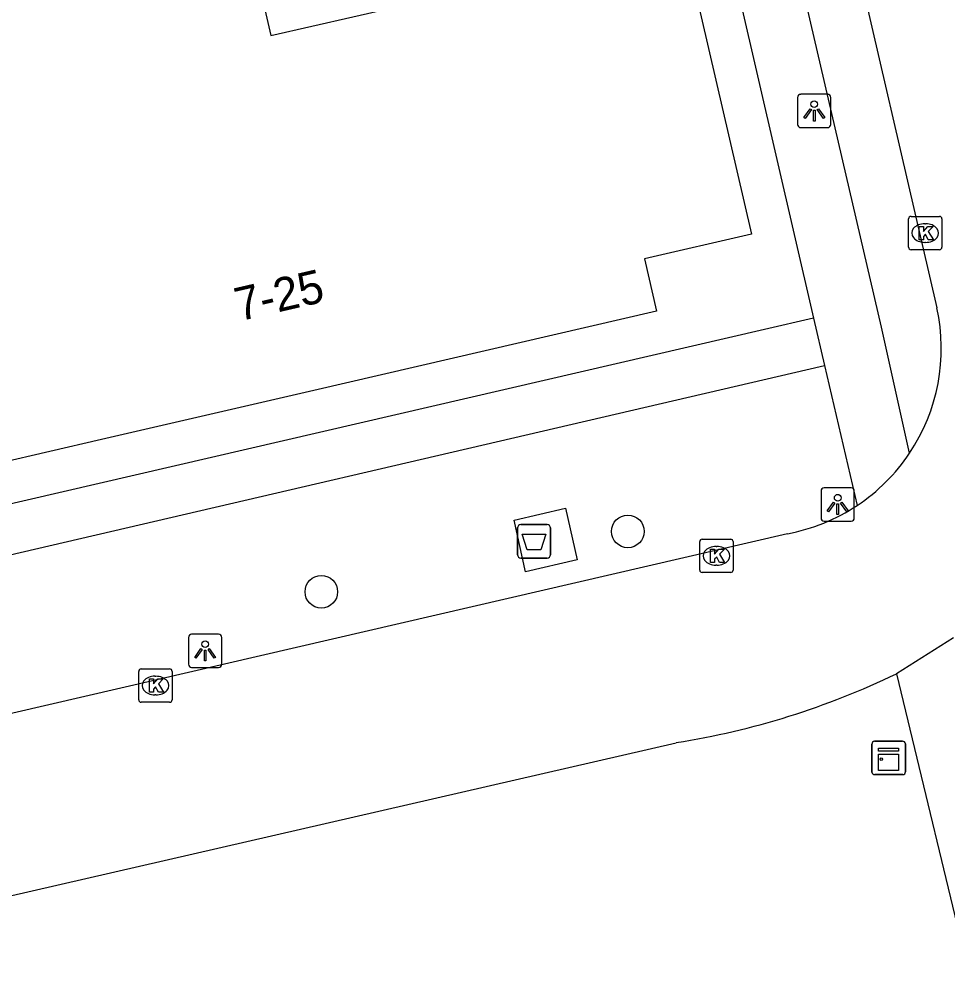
# Model space of a CAD drawing. Extents: x 156414 to 157775, y 382335 to 383765.
# Drawn here: x 156941.17 to 156968.98, y 383012.12 to 383040.96 of the extents above; entities that cross this region are included whole.
import ezdxf

# ---------------------------------------------------------------- set-up
doc = ezdxf.new("R2010")
doc.units = 0
for name, color, linetype in [('IMGEO_Afval_apart_plaats', 7, 'Continuous'), ('IMGEO_Boom', 7, 'Continuous'), ('IMGEO_Kast', 7, 'Continuous'), ('IMGEO_Kolk', 7, 'Continuous'), ('IMGEO_Lichtpunt', 7, 'Continuous'), ('IMGEO_Pand', 7, 'Continuous'), ('IMGEO_Pand_nummerreeks', 7, 'Continuous'), ('IMGEO_Rijbaan_lokaal_gesloten', 7, 'Continuous'), ('IMGEO_Voetpad_gesloten', 7, 'Continuous'), ('IMGEO_Voetpad_open', 7, 'Continuous')]:
    doc.layers.add(name, color=color, linetype=linetype)

msp = doc.modelspace()

# ---------------------------------------------------------------- linework, layer by layer
at = {"layer": 'IMGEO_Afval_apart_plaats'}
for p, q in [((156956.092, 383024.919), (156956.092, 383025.719)), ((156956.092, 383025.719), (156956.092, 383024.919)), ((156956.192, 383025.819), (156956.982, 383025.819)), ((156956.982, 383025.819), (156956.192, 383025.819)), ((156957.082, 383025.719), (156957.082, 383024.919)), ((156957.082, 383024.919), (156957.082, 383025.719)), ((156956.982, 383024.819), (156956.192, 383024.819)), ((156956.192, 383024.819), (156956.982, 383024.819))]:
    msp.add_line(p, q, dxfattribs=at)
msp.add_lwpolyline([(156956.235, 383025.533), (156956.939, 383025.533), (156956.79, 383025.063), (156956.384, 383025.063), (156956.235, 383025.533)], dxfattribs=at)
for centre, start, end in [((156956.192, 383025.719), 90, 180), ((156956.192, 383025.719), 90, 180), ((156956.982, 383025.719), 0, 90), ((156956.982, 383025.719), 360, 90), ((156956.192, 383024.919), 180, 270), ((156956.192, 383024.919), 180, 270), ((156956.982, 383024.919), 270, 0), ((156956.982, 383024.919), 270, 0)]:
    msp.add_arc(centre, 0.1, start, end, dxfattribs=at)
at = {"layer": 'IMGEO_Boom'}
for centre in [(156959.397, 383025.617), (156950.216, 383023.807)]:
    msp.add_circle(centre, 0.489, dxfattribs=at)
at = {"layer": 'IMGEO_Kast'}
for p, q in [((156966.711, 383018.403), (156966.711, 383019.244)), ((156966.711, 383019.244), (156966.711, 383018.403)), ((156966.786, 383019.328), (156967.627, 383019.328)), ((156967.627, 383019.328), (156966.786, 383019.328)), ((156967.711, 383019.253), (156967.711, 383018.412)), ((156967.711, 383018.412), (156967.711, 383019.253)), ((156967.636, 383018.328), (156966.795, 383018.328)), ((156966.795, 383018.328), (156967.636, 383018.328))]:
    msp.add_line(p, q, dxfattribs=at)
for points in [[(156966.906, 383019.118), (156967.506, 383019.118), (156967.506, 383019.033), (156966.906, 383019.033), (156966.906, 383019.118)], [(156966.906, 383018.943), (156967.506, 383018.943), (156967.506, 383018.454), (156966.906, 383018.454), (156966.906, 383018.943)]]:
    msp.add_lwpolyline(points, dxfattribs=at)
msp.add_circle((156966.99, 383018.792), 0.0377, dxfattribs=at)
for centre, start, end in [((156966.789, 383019.25), 92.4484, 184.2845), ((156966.789, 383019.25), 92.4484, 184.2845), ((156967.633, 383019.25), 2.4484, 94.2845), ((156967.633, 383019.25), 2.4484, 94.2845), ((156966.789, 383018.406), 182.4484, 274.2845), ((156966.789, 383018.406), 182.4484, 274.2845), ((156967.633, 383018.406), 272.4484, 4.2845), ((156967.633, 383018.406), 272.4484, 4.2845)]:
    msp.add_arc(centre, 0.0779, start, end, dxfattribs=at)
at = {"layer": 'IMGEO_Kolk'}
for p, q in [((156967.806, 383034.132), (156967.806, 383034.984)), ((156967.881, 383035.058), (156968.733, 383035.058)), ((156968.294, 383034.838), (156968.319, 383034.838)), ((156968.807, 383034.984), (156968.807, 383034.132)), ((156968.317, 383034.278), (156968.292, 383034.278)), ((156968.733, 383034.058), (156967.881, 383034.058)), ((156961.552, 383024.458), (156961.552, 383025.31)), ((156961.627, 383025.384), (156962.479, 383025.384)), ((156962.553, 383025.31), (156962.553, 383024.458)), ((156962.04, 383025.164), (156962.065, 383025.164)), ((156962.063, 383024.604), (156962.038, 383024.604)), ((156962.479, 383024.384), (156961.627, 383024.384)), ((156944.744, 383020.57), (156944.744, 383021.422)), ((156944.819, 383021.496), (156945.671, 383021.496)), ((156945.232, 383021.276), (156945.257, 383021.276)), ((156945.745, 383021.422), (156945.745, 383020.57)), ((156945.255, 383020.716), (156945.23, 383020.716)), ((156945.671, 383020.496), (156944.819, 383020.496))]:
    msp.add_line(p, q, dxfattribs=at)
for points in [[(156967.806, 383034.132), (156967.806, 383034.984)], [(156967.881, 383035.058), (156968.733, 383035.058)], [(156968.807, 383034.984), (156968.807, 383034.132)], [(156968.127, 383034.758), (156968.25, 383034.758), (156968.25, 383034.607), (156968.38, 383034.758), (156968.544, 383034.758), (156968.398, 383034.607), (156968.551, 383034.358), (156968.399, 383034.358), (156968.314, 383034.522), (156968.25, 383034.455), (156968.25, 383034.358), (156968.127, 383034.358), (156968.127, 383034.758)], [(156968.733, 383034.058), (156967.881, 383034.058)], [(156961.552, 383024.458), (156961.552, 383025.31)], [(156961.627, 383025.384), (156962.479, 383025.384)], [(156962.553, 383025.31), (156962.553, 383024.458)], [(156961.873, 383025.084), (156961.996, 383025.084), (156961.996, 383024.933), (156962.126, 383025.084), (156962.29, 383025.084), (156962.144, 383024.933), (156962.297, 383024.684), (156962.145, 383024.684), (156962.06, 383024.848), (156961.996, 383024.781), (156961.996, 383024.684), (156961.873, 383024.684), (156961.873, 383025.084)], [(156962.479, 383024.384), (156961.627, 383024.384)], [(156944.744, 383020.57), (156944.744, 383021.422)], [(156944.819, 383021.496), (156945.671, 383021.496)], [(156945.745, 383021.422), (156945.745, 383020.57)], [(156945.065, 383021.196), (156945.188, 383021.196), (156945.188, 383021.045), (156945.318, 383021.196), (156945.482, 383021.196), (156945.336, 383021.045), (156945.489, 383020.796), (156945.337, 383020.796), (156945.252, 383020.96), (156945.188, 383020.893), (156945.188, 383020.796), (156945.065, 383020.796), (156945.065, 383021.196)], [(156945.671, 383020.496), (156944.819, 383020.496)]]:
    msp.add_lwpolyline(points, dxfattribs=at)
for centre, start, end in [((156967.883, 383034.982), 91.552, 178.448), ((156967.883, 383034.982), 91.552, 178.448), ((156968.731, 383034.982), 1.552, 88.448), ((156968.731, 383034.982), 1.552, 88.448), ((156967.883, 383034.134), 181.552, 268.448), ((156967.883, 383034.134), 181.552, 268.448), ((156968.731, 383034.134), 271.552, 358.448), ((156968.731, 383034.134), 271.552, 358.448), ((156961.629, 383025.308), 91.552, 178.448), ((156961.629, 383025.308), 91.552, 178.448), ((156962.477, 383025.308), 1.552, 88.448), ((156962.477, 383025.308), 1.552, 88.448), ((156961.629, 383024.46), 181.552, 268.448), ((156961.629, 383024.46), 181.552, 268.448), ((156962.477, 383024.46), 271.552, 358.448), ((156962.477, 383024.46), 271.552, 358.448), ((156944.821, 383021.42), 91.552, 178.448), ((156944.821, 383021.42), 91.552, 178.448), ((156945.669, 383021.42), 1.552, 88.448), ((156945.669, 383021.42), 1.552, 88.448), ((156944.821, 383020.572), 181.552, 268.448), ((156944.821, 383020.572), 181.552, 268.448), ((156945.669, 383020.572), 271.552, 358.448), ((156945.669, 383020.572), 271.552, 358.448)]:
    msp.add_arc(centre, 0.0765, start, end, dxfattribs=at)
for centre, major_axis, ratio, start_param, end_param in [((156968.293, 383034.558), (-0.387, 0.002), 0.722429, 4.712389, 7.853982), ((156968.318, 383034.558), (-0.39, 0.002), 0.717154, 1.570796, 4.712389), ((156962.039, 383024.884), (-0.387, 0.002), 0.722429, 4.712389, 7.853982), ((156962.064, 383024.884), (-0.39, 0.002), 0.717154, 1.570796, 4.712389), ((156945.231, 383020.996), (-0.387, 0.002), 0.722429, 4.712389, 7.853982), ((156945.256, 383020.996), (-0.39, 0.002), 0.717154, 1.570796, 4.712389)]:
    msp.add_ellipse(centre, major_axis=major_axis, ratio=ratio, start_param=start_param, end_param=end_param, dxfattribs=at)
at = {"layer": 'IMGEO_Lichtpunt'}
for p, q in [((156964.483, 383038.62), (156964.483, 383037.813)), ((156964.483, 383038.62), (156964.483, 383037.813)), ((156965.385, 383038.715), (156964.577, 383038.715)), ((156965.385, 383038.715), (156964.577, 383038.715)), ((156965.479, 383037.813), (156965.479, 383038.62)), ((156965.479, 383037.813), (156965.479, 383038.62)), ((156964.577, 383037.719), (156965.385, 383037.719)), ((156964.577, 383037.719), (156965.385, 383037.719)), ((156965.185, 383026.828), (156965.185, 383026.021)), ((156965.185, 383026.828), (156965.185, 383026.021)), ((156966.087, 383026.923), (156965.279, 383026.923)), ((156966.087, 383026.923), (156965.279, 383026.923)), ((156966.181, 383026.021), (156966.181, 383026.828)), ((156966.181, 383026.021), (156966.181, 383026.828)), ((156965.279, 383025.927), (156966.087, 383025.927)), ((156965.279, 383025.927), (156966.087, 383025.927)), ((156946.235, 383022.441), (156946.235, 383021.634)), ((156946.235, 383022.441), (156946.235, 383021.634)), ((156947.137, 383022.536), (156946.329, 383022.536)), ((156947.137, 383022.536), (156946.329, 383022.536)), ((156947.231, 383021.634), (156947.231, 383022.441)), ((156947.231, 383021.634), (156947.231, 383022.441)), ((156946.329, 383021.54), (156947.137, 383021.54)), ((156946.329, 383021.54), (156947.137, 383021.54))]:
    msp.add_line(p, q, dxfattribs=at)
for points in [[(156964.857, 383038.284), (156964.896, 383038.256), (156964.708, 383037.994), (156964.67, 383038.021), (156964.857, 383038.284)], [(156964.959, 383038.236), (156965.006, 383038.236), (156965.006, 383037.914), (156964.959, 383037.914), (156964.959, 383038.236)], [(156965.069, 383038.256), (156965.107, 383038.283), (156965.294, 383038.021), (156965.255, 383037.993), (156965.069, 383038.256)], [(156965.559, 383026.492), (156965.598, 383026.464), (156965.41, 383026.202), (156965.372, 383026.229), (156965.559, 383026.492)], [(156965.661, 383026.444), (156965.708, 383026.444), (156965.708, 383026.122), (156965.661, 383026.122), (156965.661, 383026.444)], [(156965.771, 383026.464), (156965.809, 383026.491), (156965.996, 383026.229), (156965.957, 383026.201), (156965.771, 383026.464)], [(156946.609, 383022.105), (156946.648, 383022.077), (156946.46, 383021.815), (156946.422, 383021.842), (156946.609, 383022.105)], [(156946.821, 383022.077), (156946.859, 383022.104), (156947.046, 383021.842), (156947.007, 383021.814), (156946.821, 383022.077)], [(156946.711, 383022.057), (156946.758, 383022.057), (156946.758, 383021.735), (156946.711, 383021.735), (156946.711, 383022.057)]]:
    msp.add_lwpolyline(points, dxfattribs=at)
for centre in [(156964.982, 383038.418), (156965.684, 383026.626), (156946.734, 383022.239)]:
    msp.add_circle(centre, 0.0994, dxfattribs=at)
for centre, start, end in [((156964.577, 383038.62), 90, 180), ((156964.577, 383038.62), 90, 180), ((156965.385, 383038.62), 0, 90), ((156965.385, 383038.62), 0, 90), ((156964.577, 383037.813), 180, 270), ((156964.577, 383037.813), 180, 270), ((156965.385, 383037.813), 270, 0), ((156965.385, 383037.813), 270, 360), ((156965.279, 383026.828), 90, 180), ((156965.279, 383026.828), 90, 180), ((156966.087, 383026.828), 0, 90), ((156966.087, 383026.828), 0, 90), ((156965.279, 383026.021), 180, 270), ((156965.279, 383026.021), 180, 270), ((156966.087, 383026.021), 270, 0), ((156966.087, 383026.021), 270, 360), ((156946.329, 383022.441), 90, 180), ((156946.329, 383022.441), 90, 180), ((156947.137, 383022.441), 0, 90), ((156947.137, 383022.441), 0, 90), ((156946.329, 383021.634), 180, 270), ((156946.329, 383021.634), 180, 270), ((156947.137, 383021.634), 270, 0), ((156947.137, 383021.634), 270, 360)]:
    msp.add_arc(centre, 0.0946, start, end, dxfattribs=at)
at = {"layer": 'IMGEO_Pand'}
for points in [[(156937.984, 383038.645), (156937.277, 383041.703), (156947.851, 383044.168), (156948.698, 383040.477), (156953.617, 383041.606), (156952.425, 383046.797), (156959.864, 383048.508)], [(156959.864, 383048.508), (156963.099, 383034.524), (156959.896, 383033.786), (156960.259, 383032.217), (156949.992, 383029.841), (156943.631, 383028.37), (156940.526, 383027.651)]]:
    msp.add_lwpolyline(points, dxfattribs=at)
at = {"layer": 'IMGEO_Rijbaan_lokaal_gesloten'}
for points in [[(156965.83, 383044.537), (156968.657, 383032.312)], [(156964.176, 383025.547), (156908.444, 383012.637)], [(156969.154, 383022.425), (156967.445, 383021.349)], [(156910.129, 383007.622), (156960.85, 383019.285)]]:
    msp.add_lwpolyline(points, dxfattribs=at)
for centre, radius, start, end in [((156963.142, 383031.098), 5.647, 326.2064, 12.4161), ((156963.147, 383031.095), 5.642, 303.6143, 326.2023), ((156963.145, 383031.09), 5.638, 280.5323, 303.6543), ((156957.099, 383042.84), 23.851, 279.0489, 295.7077)]:
    msp.add_arc(centre, radius, start, end, dxfattribs=at)
at = {"layer": 'IMGEO_Voetpad_gesloten'}
msp.add_lwpolyline([(156956.336, 383024.403), (156955.992, 383025.955), (156957.531, 383026.314), (156957.881, 383024.76), (156956.336, 383024.403)], dxfattribs=at)
at = {"layer": 'IMGEO_Voetpad_open'}
for points in [[(156961.085, 383048.791), (156964.964, 383032.009)], [(156967.835, 383027.957), (156966.997, 383031.737), (156964.124, 383044.129), (156965.83, 383044.537)], [(156964.964, 383032.009), (156963.49, 383031.665), (156907.049, 383018.602)], [(156964.964, 383032.009), (156965.291, 383030.587)], [(156907.388, 383017.126), (156965.291, 383030.587)], [(156965.291, 383030.587), (156966.27, 383026.397)], [(156967.445, 383021.349), (156969.733, 383011.86)]]:
    msp.add_lwpolyline(points, dxfattribs=at)

# ---------------------------------------------------------------- texts
at = {"layer": 'IMGEO_Pand_nummerreeks'}
msp.add_text('7-25', height=1, rotation=13.0291, dxfattribs=at).set_placement((156947.754, 383031.91))

doc.saveas('drawing.dxf')
